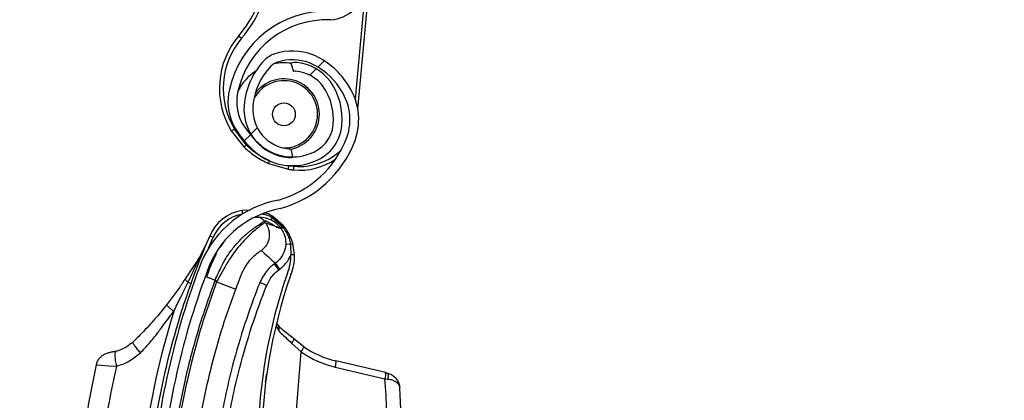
# Model space of a CAD drawing. Header units: inches. Extents: x 170 to 284, y 215 to 248.
# Tile 300 of 656: x 186.107 to 186.379, y 244.019 to 244.124. Entities that reach past the tile are written whole.
import ezdxf

# ---------------------------------------------------------------- set-up
doc = ezdxf.new("R2010")
doc.units = ezdxf.units.IN
doc.header["$LTSCALE"] = 0.25
doc.header["$MEASUREMENT"] = 0
doc.layers.add('LH BENCH MOUNT', color=7, linetype='Continuous')
pattern_1 = [(45, (176.0930244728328, 238.0091787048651), (-0.03026527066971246, 0.03026527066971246), [])]

msp = doc.modelspace()

# ---------------------------------------------------------------- hatches: boundary and pattern name
at = {"layer": 'LH BENCH MOUNT'}
h = msp.add_hatch(dxfattribs=at)
h.set_pattern_fill('ANSI31', color=256, scale=0.34241245, angle=2.8e-322, style=0)
h.set_pattern_definition([(45, (176.1263761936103, 238.0091787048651), (-0.03026527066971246, 0.03026527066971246), [])])
edge = h.paths.add_edge_path(flags=0)
edge.add_arc((186.41301658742, 243.9014011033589), 0.021400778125, 89.9999999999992, 390.52248781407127, ccw=False)
edge.add_line((186.41301658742, 243.9228018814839), (186.485779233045, 243.9228018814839))
edge.add_arc((186.485779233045, 244.3336968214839), 0.4108949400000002, 270, 450.0000000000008)
edge.add_line((186.485779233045, 244.7445917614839), (186.00212164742, 244.7445917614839))
edge.add_arc((186.00212164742, 244.7488719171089), 0.004280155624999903, 180.0000000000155, 269.9999999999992, ccw=False)
edge.add_line((185.997841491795, 244.7488719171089), (185.997841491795, 244.7916734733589))
edge.add_arc((186.00212164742, 244.7916734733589), 0.004280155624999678, 360, 540, ccw=False)
edge.add_line((186.006401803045, 244.7916734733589), (186.006401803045, 244.7488719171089))
edge.add_line((186.006401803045, 244.7488719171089), (186.003169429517, 244.7488719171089))
edge.add_line((186.003169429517, 244.7488719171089), (186.003169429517, 244.7916734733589))
edge.add_arc((186.00212164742, 244.7916734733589), 0.001047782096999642, 360, 540.0000000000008)
edge.add_line((186.001073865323, 244.7916734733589), (186.001073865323, 244.7488719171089))
edge.add_arc((186.00212164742, 244.7488719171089), 0.001047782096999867, 180, 270)
edge.add_line((186.00212164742, 244.7478241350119), (186.485779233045, 244.7478241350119))
edge.add_arc((186.485779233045, 244.3336968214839), 0.4141273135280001, 269.9999999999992, 450, ccw=False)
edge.add_line((186.485779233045, 243.9195695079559), (186.41301658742, 243.9195695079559))
edge.add_arc((186.41301658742, 243.9014011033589), 0.018168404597, 450.0000000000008, 750.5224878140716)
edge.add_arc((186.4277648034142, 243.9100962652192), 0.001047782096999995, 390.5224878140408, 495.0000000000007)
edge.add_line((186.4270239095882, 243.9108371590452), (186.4183287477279, 243.9021419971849))
edge.add_line((186.4183287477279, 243.9021419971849), (186.4160431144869, 243.9044276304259))
edge.add_line((186.4160431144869, 243.9044276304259), (186.4247382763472, 243.9131227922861))
edge.add_arc((186.4277648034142, 243.9100962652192), 0.004280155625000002, 390.522487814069, 495.0000000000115, ccw=False)
h = msp.add_hatch(dxfattribs=at)
h.set_pattern_fill('ANSI31', color=256, scale=0.34241245, style=0)
h.set_pattern_definition(pattern_1)
edge = h.paths.add_edge_path(flags=0)
edge.add_line((186.4524275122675, 244.7403116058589), (186.1100150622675, 244.7403116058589))
edge.add_line((186.1100150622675, 244.7403116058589), (186.1100150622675, 244.7445917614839))
edge.add_line((186.1100150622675, 244.7445917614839), (186.4524275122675, 244.7445917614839))
edge.add_arc((186.4524275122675, 244.3336968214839), 0.4108949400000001, 269.9999999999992, 450, ccw=False)
edge.add_line((186.4524275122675, 243.9228018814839), (186.3796648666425, 243.9228018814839))
edge.add_line((186.3796648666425, 243.9228018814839), (186.3796648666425, 243.9270820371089))
edge.add_line((186.3796648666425, 243.9270820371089), (186.4524275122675, 243.9270820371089))
edge.add_arc((186.4524275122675, 244.3336968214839), 0.406614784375, 270, 450.0000000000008)
h = msp.add_hatch(dxfattribs=at)
h.set_pattern_fill('ANSI32', color=256, scale=0.34241245, angle=2.8e-322, style=0)
h.set_pattern_definition([(45, (176.0930244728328, 238.0091787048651), (-0.09079581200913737, 0.09079581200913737), []), (45, (176.1535550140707, 238.0091787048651), (-0.09079581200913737, 0.09079581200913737), [])])
edge = h.paths.add_edge_path(flags=0)
edge.add_arc((186.4524275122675, 244.3336968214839), 0.2182879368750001, 180, 540, ccw=False)
edge = h.paths.add_edge_path(flags=0)
edge.add_arc((186.4524275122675, 244.3336968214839), 0.2097276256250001, 180, 540, ccw=False)
h = msp.add_hatch(dxfattribs=at)
h.set_pattern_fill('ANSI31', color=256, scale=0.34241245, angle=2.8e-322, style=0)
h.set_pattern_definition(pattern_1)
edge = h.paths.add_edge_path(flags=0)
edge.add_arc((186.1833931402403, 244.1079829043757), 0.001712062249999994, 444.6973270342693, 466.907747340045)
edge.add_line((186.1828952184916, 244.1096209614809), (186.1821931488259, 244.1119306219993))
edge.add_arc((186.1833931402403, 244.1079829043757), 0.004126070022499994, 444.69732703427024, 466.9077473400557, ccw=False)
edge.add_arc((186.1825703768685, 244.0991182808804), 0.01302879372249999, 396.1734944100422, 444.6973270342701, ccw=False)
edge.add_arc((186.1780515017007, 244.0963739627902), 0.01830194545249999, 354.69732703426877, 394.7587000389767, ccw=False)
edge.add_arc((186.1845635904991, 244.0957695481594), 0.01176186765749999, 286.83818472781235, 354.69732703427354, ccw=False)
edge.add_arc((186.182579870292, 244.0992205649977), 0.01566536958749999, 229.9543950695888, 290.12812684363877, ccw=False)
edge.add_arc((186.18854634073, 244.1068168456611), 0.02532140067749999, 207.5515752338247, 230.6782603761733, ccw=False)
edge.add_arc((186.179843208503, 244.1012283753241), 0.01504902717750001, 166.8530453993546, 204.011976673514, ccw=False)
edge.add_arc((186.1920961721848, 244.0987499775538), 0.02754708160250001, 448.00583017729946, 527.6299007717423, ccw=False)
edge.add_arc((186.1921925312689, 244.1349864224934), 0.008748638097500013, 275.6559459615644, 422.6387592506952)
edge.add_arc((186.2177297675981, 244.1952375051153), 0.05672062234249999, 174.2679627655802, 247.7072267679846, ccw=False)
edge.add_arc((186.3754946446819, 244.1817982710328), 0.2150521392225, 518.1233546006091, 534.9033806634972, ccw=False)
edge.add_arc((186.2023056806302, 244.2502462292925), 0.02884824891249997, 459.8561705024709, 516.1110838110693, ccw=False)
edge.add_arc((186.1900947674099, 244.3061603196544), 0.0284373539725, 284.8179209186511, 338.4163946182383)
edge.add_arc((186.2024942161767, 244.3008140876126), 0.01494630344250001, 339.9887678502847, 395.2445191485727)
edge.add_arc((186.1989170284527, 244.2993235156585), 0.0187470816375, 392.6552015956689, 426.1369430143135)
edge.add_arc((186.201579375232, 244.3039251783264), 0.0134739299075, 428.5748844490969, 466.9709727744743)
edge.add_arc((186.1996709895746, 244.3111519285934), 0.006011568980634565, 469.6798596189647, 490.4149006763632)
edge.add_arc((186.2087512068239, 244.3030188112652), 0.01816498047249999, 495.5965871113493, 534.6973270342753)
edge.add_arc((186.2015572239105, 244.3036865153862), 0.01094007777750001, 534.6973270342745, 624.6973270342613)
edge.add_arc((186.2007186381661, 244.2946514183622), 0.001866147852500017, 264.6973270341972, 280.3395734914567)
edge.add_line((186.2010535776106, 244.2928155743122), (186.2014868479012, 244.2904407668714))
edge.add_arc((186.2007186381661, 244.2946514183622), 0.004280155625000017, 264.6973270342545, 280.3395734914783, ccw=False)
edge.add_arc((186.2015572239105, 244.3036865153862), 0.01335408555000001, 174.697327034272, 264.69732703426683, ccw=False)
edge.add_arc((186.2087512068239, 244.3030188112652), 0.020578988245, 495.30868534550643, 534.6973270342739, ccw=False)
edge.add_arc((186.1996709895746, 244.3111519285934), 0.008425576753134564, 469.27499422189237, 491.1970379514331, ccw=False)
edge.add_arc((186.201579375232, 244.3039251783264), 0.01588793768, 428.3876292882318, 467.16790772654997, ccw=False)
edge.add_arc((186.1989170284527, 244.2993235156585), 0.02116108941, 392.8018578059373, 426.2744987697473, ccw=False)
edge.add_arc((186.2024942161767, 244.3008140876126), 0.01736031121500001, 339.8775751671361, 395.06318035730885, ccw=False)
edge.add_arc((186.1900947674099, 244.3061603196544), 0.030851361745, 284.61548432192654, 338.4768646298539, ccw=False)
edge.add_arc((186.2023056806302, 244.2502462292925), 0.02643424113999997, 459.6390365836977, 516.0209401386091)
edge.add_arc((186.3754946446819, 244.1817982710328), 0.21263813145, 518.1349954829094, 534.9070165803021)
edge.add_arc((186.2177297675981, 244.1952375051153), 0.05430661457, 534.2539536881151, 607.8118618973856)
edge.add_arc((186.1921925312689, 244.1349864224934), 0.01116264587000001, 274.7583659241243, 423.2264142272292, ccw=False)
edge.add_arc((186.1920961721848, 244.0987499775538), 0.02513307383, 447.6687272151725, 527.6679848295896)
edge.add_arc((186.179843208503, 244.1012283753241), 0.01263501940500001, 526.7803743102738, 563.6800238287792)
edge.add_arc((186.18854634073, 244.1068168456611), 0.022907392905, 207.7416333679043, 230.7170422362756)
edge.add_arc((186.182579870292, 244.0992205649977), 0.01325136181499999, 229.8895674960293, 290.4325768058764)
edge.add_arc((186.1845635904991, 244.0957695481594), 0.009347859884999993, 286.4198511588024, 354.6973270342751)
edge.add_arc((186.1780515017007, 244.0963739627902), 0.01588793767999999, 354.6973270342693, 394.6495059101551)
edge.add_arc((186.1825703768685, 244.0991182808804), 0.01061478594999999, 396.3318283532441, 444.6973270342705)
h = msp.add_hatch(dxfattribs=at)
h.set_pattern_fill('ANSI31', color=256, scale=0.34241245, angle=2.8e-322, style=0)
h.set_pattern_definition(pattern_1)
edge = h.paths.add_edge_path(flags=0)
edge.add_arc((186.1669971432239, 243.9031914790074), 0.001712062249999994, 445.455402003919, 467.6658223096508)
edge.add_line((186.1664775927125, 243.9048228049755), (186.1657450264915, 243.9071229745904))
edge.add_arc((186.1669971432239, 243.9031914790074), 0.004126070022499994, 445.4554020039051, 467.6658223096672, ccw=False)
edge.add_arc((186.1662917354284, 243.8943167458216), 0.01302879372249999, 396.9315693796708, 445.45540200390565, ccw=False)
edge.add_arc((186.1618095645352, 243.8915128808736), 0.01830194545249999, 355.45540200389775, 395.516775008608, ccw=False)
edge.add_arc((186.1683290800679, 243.8909946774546), 0.01176186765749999, 287.5962596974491, 355.45540200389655, ccw=False)
edge.add_arc((186.1662998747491, 243.8944191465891), 0.01566536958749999, 230.7124700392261, 290.88620181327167, ccw=False)
edge.add_arc((186.1721653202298, 243.9020937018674), 0.02532140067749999, 208.3096502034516, 231.4363353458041, ccw=False)
edge.add_arc((186.1635368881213, 243.896390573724), 0.01504902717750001, 167.6111203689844, 204.77005164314, ccw=False)
edge.add_arc((186.1758215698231, 243.8940745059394), 0.02754708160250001, 448.763905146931, 528.3879757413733, ccw=False)
edge.add_arc((186.1754384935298, 243.9303090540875), 0.008748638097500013, 276.4140209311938, 423.3968342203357)
edge.add_arc((186.2001763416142, 243.990892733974), 0.05672062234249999, 175.0260377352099, 248.465301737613, ccw=False)
edge.add_arc((186.3581052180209, 243.9795419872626), 0.2150521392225, 518.8814295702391, 535.6614556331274, ccw=False)
edge.add_arc((186.1840258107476, 244.0456925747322), 0.02884824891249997, 460.61424547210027, 516.869158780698, ccw=False)
edge.add_arc((186.1710761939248, 244.1014402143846), 0.0284373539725, 285.5759958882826, 339.1744695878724)
edge.add_arc((186.1835452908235, 244.0962585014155), 0.01494630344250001, 340.7468428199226, 396.0025941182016)
edge.add_arc((186.1799881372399, 244.0947207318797), 0.0187470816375, 393.4132765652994, 426.8950179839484)
edge.add_arc((186.1825893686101, 244.0993572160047), 0.0134739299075, 429.3329594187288, 467.7290477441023)
edge.add_arc((186.1805855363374, 244.1065580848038), 0.006011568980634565, 470.4379345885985, 491.1729756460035)
edge.add_arc((186.189772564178, 244.0985458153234), 0.01816498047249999, 496.3546620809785, 535.455402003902)
edge.add_arc((186.1825703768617, 244.0991182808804), 0.01094007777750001, 535.4554020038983, 625.4554020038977)
edge.add_arc((186.1818514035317, 244.0900728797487), 0.001866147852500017, 265.4554020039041, 281.0976484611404)
edge.add_line((186.182210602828, 244.0882416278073), (186.1826752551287, 244.085872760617))
edge.add_arc((186.1818514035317, 244.0900728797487), 0.004280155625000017, 265.4554020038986, 281.09764846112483, ccw=False)
edge.add_arc((186.1825703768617, 244.0991182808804), 0.01335408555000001, 175.4554020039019, 265.4554020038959, ccw=False)
edge.add_arc((186.189772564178, 244.0985458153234), 0.020578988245, 496.06676031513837, 535.4554020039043, ccw=False)
edge.add_arc((186.1805855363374, 244.1065580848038), 0.008425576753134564, 470.0330691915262, 491.9551129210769, ccw=False)
edge.add_arc((186.1825893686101, 244.0993572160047), 0.01588793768, 429.1457042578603, 467.92598269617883, ccw=False)
edge.add_arc((186.1799881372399, 244.0947207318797), 0.02116108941, 393.5599327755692, 427.0325737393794, ccw=False)
edge.add_arc((186.1835452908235, 244.0962585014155), 0.01736031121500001, 340.63565013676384, 395.8212553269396, ccw=False)
edge.add_arc((186.1710761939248, 244.1014402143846), 0.030851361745, 285.3735592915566, 339.23493959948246, ccw=False)
edge.add_arc((186.1840258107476, 244.0456925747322), 0.02643424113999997, 460.3971115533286, 516.7790151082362)
edge.add_arc((186.3581052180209, 243.9795419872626), 0.21263813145, 518.8930704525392, 535.6650915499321)
edge.add_arc((186.2001763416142, 243.990892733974), 0.05430661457, 535.0120286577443, 608.5699368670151)
edge.add_arc((186.1754384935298, 243.9303090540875), 0.01116264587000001, 275.516440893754, 423.9844891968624, ccw=False)
edge.add_arc((186.1758215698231, 243.8940745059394), 0.02513307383, 448.4268021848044, 528.4260597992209)
edge.add_arc((186.1635368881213, 243.896390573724), 0.01263501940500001, 527.5384492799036, 564.4380987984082)
edge.add_arc((186.1721653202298, 243.9020937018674), 0.022907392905, 208.499708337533, 231.4751172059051)
edge.add_arc((186.1662998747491, 243.8944191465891), 0.01325136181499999, 230.6476424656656, 291.190651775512)
edge.add_arc((186.1683290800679, 243.8909946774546), 0.009347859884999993, 287.1779261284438, 355.4554020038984)
edge.add_arc((186.1618095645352, 243.8915128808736), 0.01588793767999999, 355.4554020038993, 395.4075808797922)
edge.add_arc((186.1662917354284, 243.8943167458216), 0.01061478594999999, 397.0899033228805, 445.4554020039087)

# ---------------------------------------------------------------- linework, layer by layer
for p, q in [((186.2006615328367, 244.0991593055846), (186.2054918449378, 244.1512020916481)), ((186.2025745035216, 244.1308852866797), (186.1999008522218, 244.1020788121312)), ((186.1677805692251, 244.119478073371), (186.1685646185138, 244.1188143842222)), ((186.1821931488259, 244.1119306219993), (186.1828952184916, 244.1096209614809)), ((186.1657036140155, 244.0931624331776), (186.1665820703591, 244.0936949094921)), ((186.1657036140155, 244.0931624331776), (186.1692819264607, 244.0886678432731)), ((186.1663298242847, 244.0946677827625), (186.1665820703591, 244.0936949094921)), ((186.1698474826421, 244.0892821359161), (186.1665820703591, 244.0936949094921)), ((186.1698474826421, 244.0892821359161), (186.1700905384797, 244.0894802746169)), ((186.1826752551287, 244.085872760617), (186.182210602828, 244.0882416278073)), ((186.1759627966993, 244.0841762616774), (186.1814754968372, 244.082558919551)), ((186.1814754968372, 244.082558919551), (186.1816370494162, 244.0835733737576)), ((186.1829411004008, 244.0823744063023), (186.183036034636, 244.0833972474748)), ((186.171036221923, 244.0712382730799), (186.1686246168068, 244.0711796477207)), ((186.1686246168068, 244.0711796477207), (186.1688010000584, 244.0701961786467)), ((186.175156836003, 244.0677936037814), (186.1748427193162, 244.0682312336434)), ((186.1767248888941, 244.0685863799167), (186.1767255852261, 244.0685860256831)), ((186.1769028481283, 244.0692619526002), (186.1769037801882, 244.0692614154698)), ((186.1769037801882, 244.0692614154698), (186.1769633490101, 244.0692268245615)), ((186.1769633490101, 244.0692268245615), (186.176964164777, 244.0692263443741)), ((186.176964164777, 244.0692263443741), (186.1798770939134, 244.0667032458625)), ((186.1771075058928, 244.0695364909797), (186.1771066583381, 244.0695370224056)), ((186.1771663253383, 244.0694993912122), (186.1771075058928, 244.0695364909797)), ((186.1771671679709, 244.069498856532), (186.1771663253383, 244.0694993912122)), ((186.1801145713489, 244.0669336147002), (186.1771671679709, 244.069498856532)), ((186.1794743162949, 244.0661304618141), (186.178572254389, 244.0665357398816)), ((186.1798770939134, 244.0667032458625), (186.1800504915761, 244.0664831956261)), ((186.1594099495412, 244.0607352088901), (186.1606881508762, 244.0637441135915)), ((186.159745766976, 244.0641529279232), (186.1606881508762, 244.0637441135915)), ((186.1569997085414, 244.058236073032), (186.1586188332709, 244.0615070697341)), ((186.1635497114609, 244.0623547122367), (186.16264449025, 244.0609833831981)), ((186.1820739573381, 244.0618030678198), (186.1807406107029, 244.0618597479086)), ((186.1820739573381, 244.0618030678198), (186.1821743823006, 244.0588741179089)), ((186.183201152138, 244.0589051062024), (186.1827022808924, 244.0621016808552)), ((186.183201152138, 244.0589051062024), (186.1821743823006, 244.0588741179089)), ((186.1599508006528, 244.0566087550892), (186.1602701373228, 244.0564822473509)), ((186.1779000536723, 244.0565997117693), (186.1776361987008, 244.0564103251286)), ((186.1788334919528, 244.0547422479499), (186.1776361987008, 244.0564103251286)), ((186.1788334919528, 244.0547422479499), (186.1790973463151, 244.0549316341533)), ((186.1612639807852, 244.0519212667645), (186.1616368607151, 244.0514017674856)), ((186.1514739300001, 244.0499873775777), (186.1478915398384, 244.0451294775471)), ((186.1537534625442, 244.0513062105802), (186.1545518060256, 244.051020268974)), ((186.1616368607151, 244.0514017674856), (186.1669272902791, 244.049428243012)), ((186.175486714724, 244.0504540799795), (186.1735777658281, 244.0512103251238)), ((186.1780694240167, 244.0393517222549), (186.1787651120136, 244.0379870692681)), ((186.1782216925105, 244.0398742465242), (186.1787691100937, 244.0392713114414)), ((186.1857395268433, 244.0334997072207), (186.1828724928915, 244.0358014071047)), ((186.1823804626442, 244.0344920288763), (186.1849874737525, 244.032074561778)), ((186.1798038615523, 243.9668595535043), (186.1849874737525, 244.032074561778)), ((186.194436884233, 244.0278746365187), (186.2081721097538, 244.0246480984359)), ((186.2083408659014, 244.0263324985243), (186.1946056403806, 244.0295590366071)), ((186.2081721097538, 244.0246480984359), (186.2089210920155, 244.024561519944)), ((186.208806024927, 244.0262232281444), (186.2083408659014, 244.0263324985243))]:
    msp.add_line(p, q, dxfattribs=at)
at = {"layer": 'LH BENCH MOUNT', "flags": 128}
for points in [[(186.1828724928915, 244.0358014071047), (186.182922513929, 244.035723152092), (186.1829393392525, 244.0356126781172), (186.182922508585, 244.0354730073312), (186.1828724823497, 244.0353079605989), (186.1827906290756, 244.0351220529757), (186.1826791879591, 244.0349203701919), (186.1825412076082, 244.0347084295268), (186.1823804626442, 244.0344920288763)], [(186.1284729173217, 244.0284795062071), (186.1287700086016, 244.0284561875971), (186.1298847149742, 244.0283669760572), (186.1317755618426, 244.028245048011), (186.1340550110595, 244.0281533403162), (186.1340550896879, 244.0281533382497), (186.1340550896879, 244.0281533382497)], [(186.208806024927, 244.0262232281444), (186.2088886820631, 244.0261729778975), (186.2089547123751, 244.0260660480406), (186.2090018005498, 244.0259061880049), (186.2090282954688, 244.025699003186), (186.2090332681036, 244.0254517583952), (186.2090165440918, 244.025173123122), (186.2089787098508, 244.0248728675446), (186.2089210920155, 244.024561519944)]]:
    msp.add_lwpolyline(points, dxfattribs=at)
at = {"layer": 'LH BENCH MOUNT'}
msp.add_circle((186.1802421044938, 244.0977558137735), 0.003155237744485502, dxfattribs=at)
for centre, radius, start, end in [((186.4524275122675, 244.3336968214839), 0.218287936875, 358.7109930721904, 270.0000000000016), ((186.1921925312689, 244.1349864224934), 0.01116264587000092, 274.7583659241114, 63.22641422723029), ((186.1416455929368, 244.1416010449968), 0.03424124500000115, 319.7524507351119, 350.4686307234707), ((186.1416455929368, 244.1416010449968), 0.03526848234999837, 319.7524507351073, 350.4686307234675), ((186.1920961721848, 244.0987499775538), 0.02754708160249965, 88.00583017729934, 167.6299007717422), ((186.1920961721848, 244.0987499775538), 0.02513307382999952, 87.66872721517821, 167.6679848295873), ((186.1850296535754, 244.1048769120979), 0.02259922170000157, 139.7524507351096, 211.2221486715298), ((186.1850296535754, 244.1048769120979), 0.02157198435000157, 139.7524507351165, 211.2221486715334), ((186.1805855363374, 244.1065580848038), 0.00842557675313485, 110.0330691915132, 131.9551129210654), ((186.1825893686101, 244.0993572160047), 0.01588793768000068, 69.14570425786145, 107.9259826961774), ((186.1897725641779, 244.0985458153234), 0.02057898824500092, 136.0667603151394, 175.4554020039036), ((186.1805855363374, 244.1065580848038), 0.006011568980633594, 110.4379345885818, 131.1729756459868), ((186.1802421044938, 244.0977558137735), 0.01425087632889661, 82.056223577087, 100.856315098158), ((186.1825893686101, 244.0993572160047), 0.01347392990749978, 69.33295941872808, 107.7290477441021), ((186.1833931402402, 244.1079829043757), 0.004126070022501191, 84.6973270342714, 106.9077473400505), ((186.1825703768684, 244.0991182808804), 0.0130287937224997, 36.17349441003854, 84.69732703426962), ((186.1799881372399, 244.0947207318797), 0.01874708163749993, 33.41327656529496, 66.89501798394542), ((186.1799881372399, 244.0947207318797), 0.02116108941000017, 33.55993277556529, 67.03257373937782), ((186.1802421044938, 244.0977558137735), 0.01425087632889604, 122.9748162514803, 152.6500768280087), ((186.1897725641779, 244.0985458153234), 0.01816498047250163, 136.3546620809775, 175.455402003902), ((186.1833931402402, 244.1079829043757), 0.001712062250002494, 84.697327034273, 106.9077473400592), ((186.1825703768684, 244.0991182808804), 0.01061478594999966, 36.33182835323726, 84.69732703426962), ((186.1802421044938, 244.0977558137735), 0.009303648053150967, 354.6973270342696, 153.3820744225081), ((186.1802421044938, 244.0977558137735), 0.009810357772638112, 281.6839227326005, 144.0462769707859), ((186.1780515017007, 244.0963739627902), 0.01830194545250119, 354.6973270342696, 34.75870003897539), ((186.1835452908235, 244.0962585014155), 0.01736031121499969, 340.6356501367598, 35.82125532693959), ((186.179843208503, 244.1012283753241), 0.01504902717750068, 166.8530453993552, 204.011976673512), ((186.179843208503, 244.1012283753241), 0.01263501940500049, 166.7803743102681, 203.6800238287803), ((186.1780515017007, 244.0963739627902), 0.01588793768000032, 354.697327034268, 34.64950591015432), ((186.1835452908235, 244.0962585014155), 0.01494630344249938, 340.7468428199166, 36.00259411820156), ((186.1825703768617, 244.0991182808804), 0.01335408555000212, 175.455402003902, 265.4554020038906), ((186.1825703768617, 244.0991182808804), 0.01094007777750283, 175.4554020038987, 265.4554020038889), ((186.18854634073, 244.1068168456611), 0.02290739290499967, 207.7416333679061, 230.7170422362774), ((186.1802421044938, 244.0977558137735), 0.00930364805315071, 269.3385544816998, 354.6973270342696), ((186.18854634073, 244.1068168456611), 0.02532140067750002, 207.5515752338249, 230.6782603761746), ((186.1845635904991, 244.0957695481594), 0.00934785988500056, 286.4198511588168, 354.6973270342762), ((186.1845635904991, 244.0957695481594), 0.01176186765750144, 286.8381847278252, 354.6973270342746), ((186.1710761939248, 244.1014402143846), 0.02843735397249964, 285.5759958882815, 339.1744695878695), ((186.1710761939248, 244.1014402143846), 0.03085136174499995, 285.3735592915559, 339.2349395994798), ((186.1759739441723, 244.0830742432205), 0.008721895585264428, 134.6217398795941, 140.1090474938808), ((186.182579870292, 244.0992205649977), 0.01566536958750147, 229.9543950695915, 290.1281268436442), ((186.182579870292, 244.0992205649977), 0.01325136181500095, 229.8895674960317, 290.4325768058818), ((186.1818514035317, 244.0900728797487), 0.001866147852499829, 265.4554020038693, 281.0976484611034), ((186.1845866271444, 244.1001036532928), 0.01677821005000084, 264.697327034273, 313.1645944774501), ((186.1686930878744, 244.0880381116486), 0.008231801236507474, 332.0216494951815, 337.3841227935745), ((186.1818514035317, 244.0900728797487), 0.004280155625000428, 265.455402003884, 281.0976484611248), ((186.1845866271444, 244.1001036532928), 0.01780544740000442, 264.6973270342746, 303.8207398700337), ((186.1850296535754, 244.1048769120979), 0.02259922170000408, 260.9515860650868, 264.6973270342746), ((186.1850296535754, 244.1048769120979), 0.0215719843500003, 260.9515860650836, 264.697327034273), ((186.1840258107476, 244.0456925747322), 0.02884824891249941, 100.6142454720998, 156.8691587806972), ((186.1840258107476, 244.0456925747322), 0.02643424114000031, 100.3971115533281, 156.7790151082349), ((186.1707402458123, 244.0593834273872), 0.01198443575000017, 100.1677874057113, 156.5483806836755), ((186.1707402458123, 244.0593834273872), 0.01095719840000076, 100.1677874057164, 156.5483806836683), ((186.1789298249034, 244.0681300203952), 0.002251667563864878, 150.8493571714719, 168.3064977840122), ((186.1789323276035, 244.0681284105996), 0.002253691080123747, 150.8451670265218, 168.2845475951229), ((186.1782539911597, 244.0684738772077), 0.00156417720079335, 137.181096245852, 149.7464539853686), ((186.1782582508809, 244.0684712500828), 0.001568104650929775, 137.2096686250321, 149.7417486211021), ((186.1783519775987, 244.0684045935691), 0.001613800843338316, 137.2814947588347, 149.3694914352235), ((186.1783511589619, 244.0684049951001), 0.001611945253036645, 137.2658846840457, 149.3668598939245), ((186.3579605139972, 243.9781656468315), 0.2160622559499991, 156.548380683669, 172.0151240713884), ((186.1818265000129, 244.0631340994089), 0.001353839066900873, 280.5318418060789, 310.307303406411), ((186.1701954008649, 244.0585125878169), 0.0119844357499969, 336.7964994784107, 1.728683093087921), ((186.1701954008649, 244.0585125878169), 0.01301167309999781, 336.9579601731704, 1.72868309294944), ((186.3581052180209, 243.9795419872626), 0.2150521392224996, 158.8814295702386, 175.6614556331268), ((186.3581052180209, 243.9795419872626), 0.2126381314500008, 158.8930704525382, 175.6650915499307), ((186.3196078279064, 244.0055848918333), 0.1465525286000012, 160.796020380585, 197.4739770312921), ((186.3196078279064, 244.0055848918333), 0.1455252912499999, 160.8098266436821, 199.3259522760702), ((186.3579605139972, 243.9781656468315), 0.2180957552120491, 162.6346252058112, 172.7089753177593), ((186.1778203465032, 244.0385928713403), 0.001122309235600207, 327.3312153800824, 35.40223661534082), ((186.1822408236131, 244.0344349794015), 0.003621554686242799, 319.3248785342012, 345.0336582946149), ((186.200556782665, 244.0548927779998), 0.02602334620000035, 235.2927752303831, 256.7803504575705), ((186.2007795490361, 244.0548750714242), 0.02773540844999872, 235.2927752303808, 256.7803504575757), ((186.1912238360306, 244.0290471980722), 0.003420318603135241, 339.9510814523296, 8.606438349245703), ((186.2049590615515, 244.0258206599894), 0.003420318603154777, 339.9510814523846, 8.60643834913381), ((185.9947828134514, 244.0083896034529), 0.2140077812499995, 359.537557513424, 4.357045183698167), ((185.9942036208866, 244.0084356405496), 0.2184591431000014, 359.537557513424, 3.604432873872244)]:
    msp.add_arc(centre, radius, start, end, dxfattribs=at)
for points, knots in [([(186.1692819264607, 244.0886678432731), (186.1702772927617, 244.0877833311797), (186.1723010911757, 244.0859849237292), (186.1747290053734, 244.0847856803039), (186.1759627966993, 244.0841762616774)], [0, 0, 0, 0, 0.4918307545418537, 1, 1, 1, 1]), ([(186.1763182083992, 244.0849318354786), (186.1753475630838, 244.0853868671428), (186.1733781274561, 244.0863101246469), (186.1712706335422, 244.0878961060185), (186.1701647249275, 244.0889731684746), (186.1698474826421, 244.0892821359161)], [0, 0, 0, 0, 0.4093476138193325, 0.8305647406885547, 1, 1, 1, 1]), ([(186.1612639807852, 244.0519212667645), (186.1618458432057, 244.0532357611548), (186.1629442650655, 244.0557172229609), (186.1648311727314, 244.0590692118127), (186.1666196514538, 244.0613465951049), (186.1680823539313, 244.0629384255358), (186.1690769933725, 244.0639060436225), (186.169931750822, 244.0646692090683), (186.1706507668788, 244.0652740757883), (186.1714482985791, 244.0659079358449), (186.172337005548, 244.0665652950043), (186.1735347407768, 244.0673809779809), (186.1745819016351, 244.0680600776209), (186.174760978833, 244.0681775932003), (186.1748427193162, 244.0682312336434)], [0, 0, 0, 0, 0.1307156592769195, 0.2467609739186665, 0.3577928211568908, 0.4170971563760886, 0.479148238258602, 0.5177152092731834, 0.5590896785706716, 0.603294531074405, 0.6633484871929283, 0.7353692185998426, 0.8792082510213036, 1, 1, 1, 1]), ([(186.1723059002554, 244.0692758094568), (186.1731046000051, 244.069336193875), (186.1746362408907, 244.0694519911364), (186.1760488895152, 244.0688665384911), (186.1767248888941, 244.0685863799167)], [0, 0, 0, 0, 0.5214667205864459, 1, 1, 1, 1]), ([(186.1728959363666, 244.0694597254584), (186.1730832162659, 244.0694164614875), (186.1734727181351, 244.0693264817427), (186.174183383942, 244.0689661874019), (186.174582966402, 244.0685207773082), (186.1748427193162, 244.0682312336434)], [0, 0, 0, 0, 0.2447599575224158, 0.5090480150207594, 0.9999999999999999, 0.9999999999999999, 0.9999999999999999, 0.9999999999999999]), ([(186.174252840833, 244.070195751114), (186.1746201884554, 244.0701450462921), (186.1755613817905, 244.0700151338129), (186.1763947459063, 244.0695472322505), (186.1769028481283, 244.0692619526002)], [0, 0, 0, 0, 0.3902998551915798, 1, 1, 1, 1]), ([(186.1748427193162, 244.0682312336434), (186.174952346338, 244.0682623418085), (186.1751825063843, 244.0683276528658), (186.1757670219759, 244.0680865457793), (186.1764916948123, 244.0676798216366), (186.1772556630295, 244.0672035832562), (186.1780183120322, 244.066734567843), (186.178428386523, 244.0665433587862), (186.1786363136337, 244.0664464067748)], [0, 0, 0, 0, 0.1574760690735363, 0.330618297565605, 0.4911886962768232, 0.6742546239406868, 0.834831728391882, 1, 1, 1, 1]), ([(186.1771066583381, 244.0695370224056), (186.176605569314, 244.0698559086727), (186.175945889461, 244.0702757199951), (186.1751960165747, 244.0704634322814), (186.175015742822, 244.0705085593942)], [0, 0, 0, 0, 0.7595942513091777, 0.9999999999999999, 0.9999999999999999, 0.9999999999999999, 0.9999999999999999]), ([(186.1767255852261, 244.0685860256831), (186.1769941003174, 244.068436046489), (186.1779862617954, 244.0678818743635), (186.178816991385, 244.0670480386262), (186.1792995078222, 244.0663743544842), (186.1792995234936, 244.0663743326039)], [0, 0, 0, 0, 0.2706300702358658, 0.9999763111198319, 1, 1, 1, 1]), ([(186.175156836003, 244.0677936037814), (186.175075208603, 244.0677683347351), (186.174909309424, 244.0677169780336), (186.1740742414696, 244.0671626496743), (186.1729418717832, 244.0663065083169), (186.1716192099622, 244.0651942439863), (186.1700933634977, 244.0637647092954), (186.1684774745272, 244.062052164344), (186.166822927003, 244.0600417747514), (186.1650969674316, 244.0576163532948), (186.163421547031, 244.0546634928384), (186.1622368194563, 244.0524982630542), (186.1616368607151, 244.0514017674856)], [0, 0, 0, 0, 0.1094013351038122, 0.2223468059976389, 0.3151791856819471, 0.4102231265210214, 0.5012749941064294, 0.5946006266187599, 0.6834485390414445, 0.7745330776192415, 0.8858211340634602, 1, 1, 1, 1]), ([(186.175156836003, 244.0677936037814), (186.1754991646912, 244.0671887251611), (186.1762102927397, 244.0659321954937), (186.1762920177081, 244.0636936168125), (186.1755934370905, 244.061564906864), (186.1745620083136, 244.0605537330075), (186.1740654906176, 244.0600669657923)], [0, 0, 0, 0, 0.2406941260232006, 0.4999999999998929, 0.7593058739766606, 1, 1, 1, 1]), ([(186.178572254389, 244.0665357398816), (186.1783667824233, 244.0666104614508), (186.1778000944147, 244.0668165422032), (186.1767517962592, 244.0671100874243), (186.1757615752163, 244.0675344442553), (186.175156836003, 244.0677936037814)], [0, 0, 0, 0, 0.1812946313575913, 0.50000735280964, 1, 1, 1, 1]), ([(186.1786363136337, 244.0664464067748), (186.1787275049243, 244.0664134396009), (186.1789108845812, 244.0663471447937), (186.1791366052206, 244.0663166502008), (186.1792451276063, 244.0663553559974), (186.1792992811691, 244.0663746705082)], [0, 0, 0, 0, 0.3313600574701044, 0.6663431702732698, 0.9999999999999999, 0.9999999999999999, 0.9999999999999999, 0.9999999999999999]), ([(186.1792992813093, 244.0663746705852), (186.1793427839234, 244.0663139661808), (186.1794011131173, 244.0662325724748), (186.1794594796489, 244.0661511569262), (186.1794743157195, 244.0661304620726)], [0, 0, 0, 0, 0.745812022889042, 1, 1, 1, 1]), ([(186.1798770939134, 244.0667032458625), (186.1798561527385, 244.0666896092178), (186.1797303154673, 244.0666076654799), (186.1795354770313, 244.066485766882), (186.1793517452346, 244.0663818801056), (186.1793169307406, 244.0663768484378), (186.1792995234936, 244.0663743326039)], [0, 0, 0, 0, 0.06239373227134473, 0.3749291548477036, 0.687464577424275, 1, 1, 1, 1]), ([(186.1794714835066, 244.0661344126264), (186.1794714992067, 244.0661343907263), (186.1797740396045, 244.0657123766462), (186.1803740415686, 244.064627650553), (186.1807474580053, 244.0631336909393), (186.1807421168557, 244.0621399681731), (186.1807406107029, 244.0618597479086)], [0, 0, 0, 0, 1.782673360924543e-05, 0.3435204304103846, 0.8148790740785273, 1, 1, 1, 1]), ([(186.1800504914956, 244.066483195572), (186.1800293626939, 244.0664690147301), (186.1799024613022, 244.0663838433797), (186.1797064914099, 244.0662559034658), (186.1795231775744, 244.0661442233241), (186.1794906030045, 244.0661350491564), (186.1794743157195, 244.0661304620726)], [0, 0, 0, 0, 0.06242876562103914, 0.3749525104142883, 0.687476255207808, 1, 1, 1, 1]), ([(186.1800507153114, 244.0664828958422), (186.1806832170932, 244.0655014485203), (186.1816239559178, 244.0640417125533), (186.1819629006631, 244.0623555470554), (186.1820739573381, 244.0618030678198)], [0, 0, 0, 0, 0.672345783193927, 1, 1, 1, 1]), ([(186.180302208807, 244.0667074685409), (186.1803021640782, 244.0667075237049), (186.1802404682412, 244.0667836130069), (186.1801774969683, 244.0668586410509), (186.1801145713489, 244.0669336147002)], [0, 0, 0, 0, 0.0007249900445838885, 1, 1, 1, 1]), ([(186.1827022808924, 244.0621016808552), (186.1821935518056, 244.0634419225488), (186.181570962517, 244.0650821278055), (186.1804983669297, 244.0664561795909), (186.1803022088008, 244.0667074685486)], [0, 0, 0, 0, 0.8171182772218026, 1, 1, 1, 1]), ([(186.1684146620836, 244.053255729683), (186.1684146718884, 244.0532557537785), (186.1685565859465, 244.053604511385), (186.1691658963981, 244.0549667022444), (186.1705113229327, 244.0570693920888), (186.1721920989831, 244.058845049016), (186.1736292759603, 244.0599463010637), (186.173909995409, 244.0600239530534), (186.1740654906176, 244.0600669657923)], [0, 0, 0, 0, 4.497367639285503e-06, 0.06509473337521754, 0.2616701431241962, 0.4753105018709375, 0.7093656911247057, 1, 1, 1, 1]), ([(186.1740654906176, 244.0600669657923), (186.1746946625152, 244.0594861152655), (186.1759530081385, 244.0583244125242), (186.1772509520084, 244.0571745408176), (186.1778999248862, 244.056599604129)], [0, 0, 0, 0, 0.4999992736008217, 1, 1, 1, 1]), ([(186.1807406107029, 244.0618597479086), (186.1807395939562, 244.0618374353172), (186.1807037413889, 244.0610506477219), (186.1803553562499, 244.0595018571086), (186.1792572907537, 244.0577467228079), (186.1783073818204, 244.0568922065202), (186.1778999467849, 244.056599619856), (186.1778999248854, 244.0565996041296)], [0, 0, 0, 0, 0.0108740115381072, 0.3834398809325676, 0.7558119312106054, 0.9999868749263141, 1, 1, 1, 1]), ([(186.1530565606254, 244.0522793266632), (186.1540468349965, 244.0537457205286), (186.1553689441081, 244.0557034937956), (186.1566725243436, 244.0577279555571), (186.1569997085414, 244.058236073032)], [0, 0, 0, 0, 0.7490110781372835, 0.9999999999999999, 0.9999999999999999, 0.9999999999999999, 0.9999999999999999]), ([(186.1537534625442, 244.0513062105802), (186.1545118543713, 244.0529160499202), (186.1555981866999, 244.0552220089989), (186.1566747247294, 244.0575371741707), (186.1569997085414, 244.058236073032)], [0, 0, 0, 0, 0.6981213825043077, 1, 1, 1, 1]), ([(186.1615715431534, 244.0591893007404), (186.1611256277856, 244.0583040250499), (186.1601053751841, 244.0562785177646), (186.1593081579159, 244.0540675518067), (186.1588593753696, 244.0528229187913)], [0, 0, 0, 0, 0.4370636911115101, 1, 1, 1, 1]), ([(186.1790973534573, 244.0549316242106), (186.179853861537, 244.055592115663), (186.1811065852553, 244.0566858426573), (186.1819040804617, 244.0582009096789), (186.1821607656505, 244.0588402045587), (186.1821743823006, 244.0588741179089)], [0, 0, 0, 0, 0.5907811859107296, 0.9782917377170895, 0.9999999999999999, 0.9999999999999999, 0.9999999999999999, 0.9999999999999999]), ([(186.1776361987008, 244.0564103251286), (186.1776361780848, 244.056410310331), (186.1768979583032, 244.0558804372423), (186.1751994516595, 244.0543867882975), (186.1741800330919, 244.0523900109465), (186.1735777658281, 244.0512103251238)], [0, 0, 0, 0, 1.142795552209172e-05, 0.4092118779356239, 1, 1, 1, 1]), ([(186.175486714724, 244.0504540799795), (186.1759777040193, 244.0514354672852), (186.176809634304, 244.0530983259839), (186.1782451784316, 244.0542643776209), (186.1788334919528, 244.0547422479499)], [0, 0, 0, 0, 0.590180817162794, 1, 1, 1, 1]), ([(186.1486588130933, 243.9957167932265), (186.1491340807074, 244.0004494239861), (186.1500870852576, 244.0099392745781), (186.1528253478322, 244.0240756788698), (186.1564082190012, 244.038145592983), (186.1596427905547, 244.0473219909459), (186.1612639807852, 244.0519212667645)], [0, 0, 0, 0, 0.246862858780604, 0.4950083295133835, 0.7468945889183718, 1, 1, 1, 1]), ([(186.1514716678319, 244.0499841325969), (186.1514716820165, 244.0499841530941), (186.151771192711, 244.0504169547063), (186.1523008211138, 244.0511774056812), (186.1528303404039, 244.0519469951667), (186.153056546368, 244.0522793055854), (186.1530565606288, 244.0522793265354)], [0, 0, 0, 0, 2.704369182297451e-05, 0.5710314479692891, 0.9999729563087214, 1, 1, 1, 1]), ([(186.1537534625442, 244.0513062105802), (186.153631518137, 244.0514279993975), (186.1533848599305, 244.0516743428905), (186.1531550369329, 244.0519837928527), (186.1530657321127, 244.0521763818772), (186.1530582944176, 244.052259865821), (186.1530565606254, 244.0522793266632)], [0, 0, 0, 0, 0.2979480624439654, 0.6026626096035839, 0.9073771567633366, 0.9999999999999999, 0.9999999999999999, 0.9999999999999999, 0.9999999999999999]), ([(186.1588593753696, 244.0528229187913), (186.1588914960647, 244.0528108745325), (186.1589409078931, 244.0527923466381), (186.1592407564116, 244.0526799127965), (186.1595510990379, 244.0525635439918), (186.1599363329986, 244.0524190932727), (186.1604961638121, 244.0522091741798), (186.1609614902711, 244.052034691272), (186.1612639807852, 244.0519212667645)], [0, 0, 0, 0, 0.2394568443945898, 0.368360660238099, 0.499999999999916, 0.6316393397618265, 0.760543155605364, 1, 1, 1, 1]), ([(186.1669272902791, 244.049428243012), (186.167418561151, 244.050718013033), (186.1679098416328, 244.0520078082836), (186.168414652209, 244.0532557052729), (186.1684146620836, 244.053255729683)], [0, 0, 0, 0, 0.9999804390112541, 1, 1, 1, 1]), ([(186.1616368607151, 244.0514017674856), (186.1603782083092, 244.0478601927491), (186.1578572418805, 244.0407667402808), (186.1548078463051, 244.0298934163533), (186.1523157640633, 244.0188736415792), (186.1504390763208, 244.0080195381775), (186.1496707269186, 244.0008099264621), (186.1493018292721, 243.9973484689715)], [0, 0, 0, 0, 0.2027568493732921, 0.4061035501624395, 0.6088604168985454, 0.8122072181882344, 1, 1, 1, 1]), ([(186.1498053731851, 244.0432593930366), (186.1504289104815, 244.0445052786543), (186.1517681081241, 244.0471811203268), (186.1530620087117, 244.0498695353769), (186.1537534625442, 244.0513062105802)], [0, 0, 0, 0, 0.4656051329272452, 1, 1, 1, 1]), ([(186.1549246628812, 243.9968316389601), (186.1549246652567, 243.996831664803), (186.155234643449, 244.0002040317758), (186.1560552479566, 244.0072077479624), (186.1578499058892, 244.0177719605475), (186.1602813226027, 244.0284890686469), (186.1632478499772, 244.0390746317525), (186.165700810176, 244.0459770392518), (186.1669272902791, 244.049428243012)], [0, 0, 0, 0, 1.439079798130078e-06, 0.1877923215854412, 0.3908439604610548, 0.5938956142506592, 0.7969478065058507, 1, 1, 1, 1]), ([(186.1735777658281, 244.0512103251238), (186.1730377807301, 244.0498194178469), (186.1710385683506, 244.044669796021), (186.1680138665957, 244.0355828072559), (186.1650893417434, 244.0248715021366), (186.1636850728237, 244.0179487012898), (186.163085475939, 244.0149927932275)], [0, 0, 0, 0, 0.1185397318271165, 0.4388752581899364, 0.7604101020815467, 1, 1, 1, 1]), ([(186.165103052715, 244.0146115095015), (186.1656964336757, 244.0175368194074), (186.1670831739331, 244.0243733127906), (186.1699760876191, 244.034974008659), (186.1729684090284, 244.0439673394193), (186.1749523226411, 244.0490775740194), (186.175486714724, 244.0504540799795)], [0, 0, 0, 0, 0.2395900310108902, 0.5599255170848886, 0.8814604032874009, 1, 1, 1, 1]), ([(186.1478915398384, 244.0451294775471), (186.1474207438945, 244.0445375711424), (186.1464830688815, 244.0433586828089), (186.1449828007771, 244.0415787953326), (186.1433159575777, 244.0396860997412), (186.1416763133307, 244.03792425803), (186.140060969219, 244.0362629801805), (186.1390773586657, 244.0353031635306), (186.1385470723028, 244.034785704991)], [0, 0, 0, 0, 0.1610961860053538, 0.3208521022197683, 0.5001076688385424, 0.7056749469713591, 0.8413228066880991, 1, 1, 1, 1]), ([(186.1498053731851, 244.0432593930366), (186.1495317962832, 244.0434870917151), (186.1489683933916, 244.0439560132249), (186.1483243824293, 244.044550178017), (186.1479158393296, 244.0449845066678), (186.1478994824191, 244.0450820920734), (186.1478915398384, 244.0451294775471)], [0, 0, 0, 0, 0.2427897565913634, 0.5000000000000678, 0.7572102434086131, 1, 1, 1, 1]), ([(186.1406073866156, 244.0318340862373), (186.1410269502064, 244.0322540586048), (186.1418911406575, 244.0331190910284), (186.1430864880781, 244.0344773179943), (186.1442647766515, 244.0359123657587), (186.1453513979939, 244.0373128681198), (186.1464702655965, 244.038809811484), (186.1476800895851, 244.0404502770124), (186.1488142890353, 244.0419730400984), (186.149557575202, 244.0429377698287), (186.1498053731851, 244.0432593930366)], [0, 0, 0, 0, 0.1216476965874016, 0.2505622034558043, 0.3699476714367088, 0.5011532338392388, 0.6125555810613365, 0.7514486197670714, 0.917137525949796, 1, 1, 1, 1]), ([(186.1787281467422, 244.0392562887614), (186.17904780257, 244.0389456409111), (186.179736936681, 244.0382759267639), (186.1812161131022, 244.0371799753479), (186.1823978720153, 244.0363046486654), (186.1829721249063, 244.0356960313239), (186.1830280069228, 244.0356368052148)], [0, 0, 0, 0, 0.2839420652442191, 0.6121401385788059, 0.9622563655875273, 1, 1, 1, 1]), ([(186.1787651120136, 244.0379870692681), (186.178884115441, 244.0378435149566), (186.1794237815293, 244.0371925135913), (186.1806364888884, 244.0361354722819), (186.181793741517, 244.0350449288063), (186.1823804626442, 244.0344920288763)], [0, 0, 0, 0, 0.1223980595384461, 0.5550603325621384, 1, 1, 1, 1]), ([(186.1385470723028, 244.034785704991), (186.13765356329, 244.0340630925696), (186.1362544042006, 244.0329315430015), (186.1345823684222, 244.0324194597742), (186.1339781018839, 244.0322343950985)], [0, 0, 0, 0, 0.6386043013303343, 1, 1, 1, 1]), ([(186.1284794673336, 244.0284785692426), (186.1284916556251, 244.0285842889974), (186.1285464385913, 244.0290594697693), (186.1289281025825, 244.0297917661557), (186.1295104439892, 244.0305828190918), (186.130165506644, 244.031147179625), (186.13079962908, 244.0315236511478), (186.1313614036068, 244.03175048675), (186.1318090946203, 244.0318708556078), (186.1321152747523, 244.031925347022), (186.1322841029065, 244.0319461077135), (186.1323501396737, 244.031952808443), (186.1323649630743, 244.0319542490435), (186.13237347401, 244.0319550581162), (186.1323763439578, 244.0319553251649), (186.1323777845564, 244.0319554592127)], [0, 0, 0, 0, 0.0565210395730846, 0.2540462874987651, 0.4273552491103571, 0.5794983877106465, 0.7104459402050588, 0.8185506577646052, 0.9012506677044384, 0.9564155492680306, 0.9850429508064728, 0.9903528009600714, 0.9934690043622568, 0.9967217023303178, 1, 1, 1, 1]), ([(186.1339781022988, 244.0322343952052), (186.1337695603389, 244.0321847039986), (186.133536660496, 244.0321292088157), (186.1331213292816, 244.0320500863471), (186.1327411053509, 244.0319928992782), (186.1324381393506, 244.0319610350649), (186.1324087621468, 244.0319583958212), (186.1323957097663, 244.0319572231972)], [0, 0, 0, 0, 0.2111589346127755, 0.235822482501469, 0.5027141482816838, 0.7790543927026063, 1, 1, 1, 1]), ([(186.1340557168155, 244.0281535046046), (186.134923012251, 244.0284219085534), (186.137336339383, 244.0291687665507), (186.1393301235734, 244.0307933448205), (186.1406073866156, 244.0318340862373)], [0, 0, 0, 0, 0.3593774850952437, 1, 1, 1, 1]), ([(186.1238727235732, 243.9976339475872), (186.1243809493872, 244.0029892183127), (186.1253645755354, 244.0133538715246), (186.1274643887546, 244.023550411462), (186.1284792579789, 244.0284785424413)], [0, 0, 0, 0, 0.5166859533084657, 0.9999999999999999, 0.9999999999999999, 0.9999999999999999, 0.9999999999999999]), ([(186.1293625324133, 243.9972089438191), (186.1296508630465, 244.0004085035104), (186.1302739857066, 244.0073231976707), (186.1318229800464, 244.0176585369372), (186.1333274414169, 244.0247302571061), (186.1340556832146, 244.0281533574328)], [0, 0, 0, 0, 0.307644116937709, 0.6648617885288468, 1, 1, 1, 1]), ([(186.175195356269, 244.0236804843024), (186.1752293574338, 244.0239837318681), (186.1753123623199, 244.0247240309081), (186.1754144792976, 244.0254625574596), (186.1754747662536, 244.0258985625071)], [0, 0, 0, 0, 0.4096284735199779, 1, 1, 1, 1]), ([(186.208806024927, 244.0262232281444), (186.2090246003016, 244.0261609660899), (186.2096709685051, 244.0259768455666), (186.2107184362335, 244.0253408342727), (186.2116306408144, 244.0242850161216), (186.2120522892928, 244.0232666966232), (186.2121813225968, 244.0226348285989), (186.2122135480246, 244.0223773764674), (186.2122239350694, 244.0222630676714), (186.2122278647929, 244.0222109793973), (186.2122296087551, 244.0221855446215), (186.2122303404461, 244.0221740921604), (186.2122306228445, 244.0221696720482)], [0, 0, 0, 0, 0.1104035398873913, 0.3264838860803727, 0.6076768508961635, 0.8402493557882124, 0.9291761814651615, 0.9682100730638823, 0.985697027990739, 0.9935617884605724, 0.9975151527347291, 1, 1, 1, 1]), ([(186.2089210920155, 244.024561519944), (186.2091373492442, 244.0245298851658), (186.209776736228, 244.0244363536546), (186.2108040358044, 244.0240769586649), (186.2116859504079, 244.0234537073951), (186.2120802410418, 244.0228386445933), (186.2121930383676, 244.0224532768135), (186.2122187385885, 244.0222961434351), (186.2122262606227, 244.0222264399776), (186.2122288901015, 244.0221947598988), (186.2122300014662, 244.0221793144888), (186.2122304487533, 244.0221723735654), (186.2122306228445, 244.0221696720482)], [0, 0, 0, 0, 0.1103944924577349, 0.3263927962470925, 0.6075324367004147, 0.84060787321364, 0.9294984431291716, 0.9684249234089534, 0.9858245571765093, 0.9936329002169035, 0.9975218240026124, 1, 1, 1, 1])]:
    msp.add_open_spline(points, degree=3, knots=knots, dxfattribs=at)
for points in [[(186.1801145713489, 244.0669336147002), (186.1801127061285, 244.0669293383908), (186.1801089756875, 244.0669207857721), (186.1800611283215, 244.066872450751), (186.1799863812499, 244.0668018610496), (186.1799135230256, 244.0667361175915), (186.1798770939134, 244.0667032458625)], [(186.1803021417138, 244.0667075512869), (186.1802997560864, 244.0667036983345), (186.1802949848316, 244.0666959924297), (186.1802439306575, 244.0666491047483), (186.1801650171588, 244.0665800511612), (186.1800887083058, 244.0665154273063), (186.1800505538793, 244.0664831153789)], [(186.1790976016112, 244.0549318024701), (186.1789439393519, 244.0551457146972), (186.1786366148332, 244.0555735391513), (186.1782459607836, 244.0561173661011), (186.1779670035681, 244.0565057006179), (186.1779221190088, 244.0565681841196), (186.1778996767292, 244.0565994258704)], [(186.1406073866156, 244.0318340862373), (186.1402833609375, 244.0321986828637), (186.1396353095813, 244.0329278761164), (186.1389332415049, 244.0338510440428), (186.138510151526, 244.0345397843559), (186.1385347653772, 244.0347037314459), (186.1385470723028, 244.034785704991)], [(186.1340557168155, 244.0281535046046), (186.1339466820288, 244.0286765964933), (186.1337286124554, 244.0297227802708), (186.1336202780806, 244.0310357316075), (186.1336856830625, 244.0319799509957), (186.1338806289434, 244.0321495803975), (186.1339781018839, 244.0322343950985)]]:
    msp.add_open_spline(points, degree=3, dxfattribs=at)

doc.saveas('drawing.dxf')
